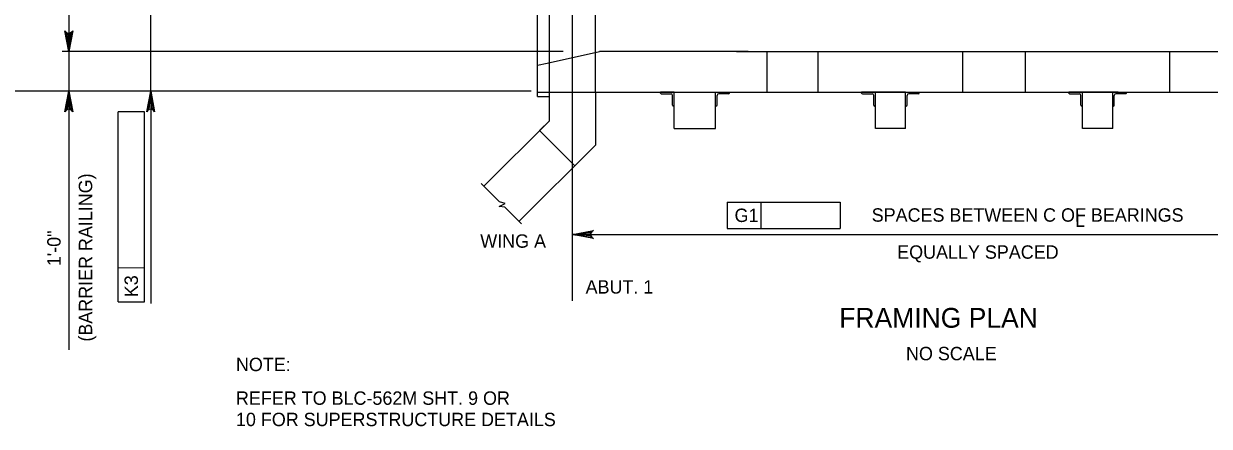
# Model space of a CAD drawing. Extents: x 638263 to 640391, y 293683 to 298655.
# Drawn here: x 638498.6 to 638763.9, y 294608.3 to 294698.5 of the extents above; entities that cross this region are included whole.
import ezdxf

# ---------------------------------------------------------------- set-up
doc = ezdxf.new("R2010")
doc.units = 0
for name, color, linetype in [('2', 7, 'Continuous'), ('3', 7, 'Continuous'), ('4', 7, 'Continuous')]:
    doc.layers.add(name, color=color, linetype=linetype)

msp = doc.modelspace()

# ---------------------------------------------------------------- linework, layer by layer
at = {"layer": '2'}
for p, q in [((638613.6, 294682.15), (638613.6, 294790.36)), ((638616.27, 294683.1), (638616.27, 294789.4)), ((638626.57, 294683.1), (638626.57, 294789.4)), ((638615.77, 294689.62), (638627.45, 294692.22)), ((638660.75, 294692.22), (638627.45, 294692.22)), ((638658.08, 294692.22), (638802.82, 294692.22)), ((638664.97, 294683.1), (638664.97, 294692.22)), ((638676.37, 294683.1), (638676.37, 294692.22)), ((638708.71, 294683.1), (638708.71, 294692.22)), ((638722.74, 294683.1), (638722.74, 294692.22)), ((638755.08, 294683.1), (638755.08, 294692.22)), ((638613.6, 294689.13), (638615.77, 294689.62)), ((638613.6, 294683.1), (638816.67, 294683.1)), ((638616.27, 294676.71), (638616.27, 294683.1)), ((638626.57, 294683.1), (638626.57, 294671.26)), ((638641.1, 294682.92), (638641.1, 294683.1)), ((638644.19, 294683.1), (638641.1, 294683.1)), ((638641.28, 294682.74), (638643.46, 294682.74)), ((638644.19, 294683.1), (638653.42, 294683.1)), ((638644.19, 294680.01), (638644.19, 294683.1)), ((638644.19, 294675.01), (638644.19, 294683.1)), ((638653.42, 294680.01), (638653.42, 294683.1)), ((638653.42, 294683.1), (638656.51, 294683.1)), ((638653.42, 294675.01), (638653.42, 294683.1)), ((638656.33, 294682.74), (638654.15, 294682.74)), ((638656.51, 294682.92), (638656.51, 294683.1)), ((638686.09, 294682.92), (638686.09, 294683.1)), ((638689.18, 294683.1), (638686.09, 294683.1)), ((638686.27, 294682.74), (638688.45, 294682.74)), ((638689.18, 294680.01), (638689.18, 294683.1)), ((638695.91, 294683.1), (638689.18, 294683.1)), ((638689.18, 294675.01), (638689.18, 294683.1)), ((638695.91, 294680.01), (638695.91, 294683.1)), ((638695.91, 294683.1), (638699, 294683.1)), ((638695.91, 294675.01), (638695.91, 294683.1)), ((638698.82, 294682.74), (638696.64, 294682.74)), ((638699, 294682.92), (638699, 294683.1)), ((638732.45, 294682.92), (638732.45, 294683.1)), ((638735.54, 294683.1), (638732.45, 294683.1)), ((638732.64, 294682.74), (638734.82, 294682.74)), ((638743.53, 294683.1), (638734.29, 294683.1)), ((638742.27, 294683.1), (638735.54, 294683.1)), ((638735.54, 294680.01), (638735.54, 294683.1)), ((638735.54, 294675.01), (638735.54, 294683.1)), ((638742.27, 294680.01), (638742.27, 294683.1)), ((638742.27, 294683.1), (638745.36, 294683.1)), ((638742.27, 294675.01), (638742.27, 294683.1)), ((638745.18, 294682.74), (638743, 294682.74)), ((638745.36, 294682.92), (638745.36, 294683.1)), ((638613.6, 294682.15), (638616.27, 294682.15)), ((638643.82, 294680.19), (638643.82, 294682.38)), ((638644, 294680.01), (638644.19, 294680.01)), ((638653.6, 294680.01), (638653.42, 294680.01)), ((638653.79, 294680.19), (638653.79, 294682.38)), ((638688.82, 294680.19), (638688.82, 294682.38)), ((638689, 294680.01), (638689.18, 294680.01)), ((638696.09, 294680.01), (638695.91, 294680.01)), ((638696.27, 294680.19), (638696.27, 294682.38)), ((638735.18, 294680.19), (638735.18, 294682.38)), ((638735.36, 294680.01), (638735.54, 294680.01)), ((638742.45, 294680.01), (638742.27, 294680.01)), ((638742.63, 294680.19), (638742.63, 294682.38)), ((638616.27, 294676.71), (638601.61, 294662.05)), ((638616.27, 294676.71), (638614.07, 294674.51)), ((638644.19, 294675.01), (638653.42, 294675.01)), ((638695.91, 294675.01), (638689.18, 294675.01)), ((638742.27, 294675.01), (638735.54, 294675.01)), ((638614.07, 294674.51), (638621.94, 294666.63)), ((638626.57, 294671.26), (638609.48, 294654.18))]:
    msp.add_line(p, q, dxfattribs=at)
for centre, radius, start, end in [((638641.28, 294682.92), 0.182, 180.0016, 270), ((638643.46, 294682.38), 0.364, 0.0016, 90), ((638654.15, 294682.38), 0.364, 90, 179.9984), ((638656.33, 294682.92), 0.182, 270, 359.9984), ((638686.27, 294682.92), 0.182, 180.0016, 270), ((638688.45, 294682.38), 0.364, 0.0016, 90), ((638696.64, 294682.38), 0.364, 90, 179.9984), ((638698.82, 294682.92), 0.182, 270, 359.9984), ((638732.64, 294682.92), 0.182, 180.0016, 270), ((638734.82, 294682.38), 0.364, 0.0016, 90), ((638743, 294682.38), 0.364, 90, 179.9984), ((638745.18, 294682.92), 0.182, 270, 359.9984), ((638644, 294680.19), 0.182, 180.0016, 270), ((638653.6, 294680.19), 0.182, 270, 359.9984), ((638689, 294680.19), 0.182, 180.0016, 270), ((638696.09, 294680.19), 0.182, 270, 359.9984), ((638735.36, 294680.19), 0.182, 180.0016, 270), ((638742.45, 294680.19), 0.182, 270, 359.9984)]:
    msp.add_arc(centre, radius, start, end, dxfattribs=at)
at = {"layer": '3'}
for p, q in [((638621.42, 294636.37), (638621.42, 294839.45)), ((638601.01, 294662.66), (638605.09, 294658.58)), ((638605.01, 294657.52), (638606.34, 294658.18)), ((638606.3, 294657.36), (638605.01, 294657.52)), ((638606.34, 294658.18), (638605.09, 294658.58)), ((638606.3, 294657.36), (638610.04, 294653.63))]:
    msp.add_line(p, q, dxfattribs=at)
at = {"layer": '4'}
for p, q in [((638508.72, 294845.63), (638508.72, 294625.42)), ((638527.05, 294683.37), (638527.05, 294789.67)), ((638619.32, 294692.22), (638507.24, 294692.22)), ((638612.16, 294683.37), (638493.53, 294683.37)), ((638527.05, 294680.54), (638527.05, 294677.7)), ((638525.64, 294678.68), (638519.74, 294678.69)), ((638519.74, 294643.73), (638519.74, 294678.69)), ((638525.64, 294636.16), (638525.64, 294678.68)), ((638527.05, 294677.7), (638527.05, 294635.75)), ((638656.01, 294658.49), (638663.57, 294658.49)), ((638656.01, 294658.49), (638656.01, 294652.58)), ((638663.57, 294658.49), (638663.57, 294652.58)), ((638663.57, 294658.49), (638681.32, 294658.49)), ((638681.32, 294658.49), (638681.32, 294652.58)), ((638621.42, 294651.22), (638809, 294651.22)), ((638656.01, 294652.58), (638681.32, 294652.58)), ((638519.74, 294636.17), (638519.74, 294643.73)), ((638525.64, 294643.72), (638519.74, 294643.73)), ((638519.74, 294636.17), (638525.64, 294636.16))]:
    msp.add_line(p, q, dxfattribs=at)
for points in [[(638508.72, 294692.22), (638507.85, 294696.89), (638508.1, 294696.53), (638508.41, 294696.34), (638508.72, 294696.29), (638509.03, 294696.34), (638509.35, 294696.53), (638509.59, 294696.89), (638508.72, 294692.22), (638509.35, 294696.53), (638509.03, 294696.34), (638508.72, 294692.22), (638508.72, 294696.29), (638508.41, 294696.34), (638508.72, 294692.22), (638508.1, 294696.53)], [(638508.72, 294683.37), (638509.59, 294678.71), (638509.35, 294679.07), (638509.03, 294679.26), (638508.72, 294679.31), (638508.41, 294679.26), (638508.1, 294679.07), (638507.85, 294678.71), (638508.72, 294683.37), (638508.1, 294679.07), (638508.41, 294679.26), (638508.72, 294683.37), (638508.72, 294679.31), (638509.03, 294679.26), (638508.72, 294683.37), (638509.35, 294679.07)], [(638527.05, 294683.37), (638527.92, 294678.71), (638527.68, 294679.07), (638527.36, 294679.26), (638527.05, 294679.31), (638526.74, 294679.26), (638526.43, 294679.07), (638526.18, 294678.71), (638527.05, 294683.37), (638526.43, 294679.07), (638526.74, 294679.26), (638527.05, 294683.37), (638527.05, 294679.31), (638527.36, 294679.26), (638527.05, 294683.37), (638527.68, 294679.07)], [(638621.42, 294651.22), (638626.08, 294652.09), (638625.72, 294651.85), (638625.54, 294651.53), (638625.48, 294651.22), (638625.54, 294650.91), (638625.72, 294650.6), (638626.08, 294650.35), (638621.42, 294651.22), (638625.72, 294650.6), (638625.54, 294650.91), (638621.42, 294651.22), (638625.48, 294651.22), (638625.54, 294651.53), (638621.42, 294651.22), (638625.72, 294651.85)]]:
    msp.add_lwpolyline(points, dxfattribs=at)

# ---------------------------------------------------------------- texts
for s, rotation, p in [('(BARRIER RAILING)', 90, (638513.96, 294627.24)), ('G1', 359.9382, (638657.67, 294654.03)), ('1\'-0"', 90, (638506.9, 294644.13)), ('K3', 89.9382, (638524.19, 294637.19))]:
    msp.add_text(s, height=3, rotation=rotation, dxfattribs=at).set_placement(p)
for s, height, p in [('SPACES BETWEEN C OF BEARINGS', 3, (638688.36, 294654.1)), ('L', 3, (638733.85, 294652.93)), ('WING A', 3, (638600.78, 294648.26)), ('EQUALLY SPACED', 3, (638694.06, 294645.8)), ('ABUT. 1', 3, (638624.35, 294637.99)), ('FRAMING PLAN', 4.4292, (638681.1, 294630.35)), ('NO SCALE', 3, (638696.03, 294623.06)), ('NOTE:', 3, (638546.12, 294620.62)), ('REFER TO BLC-562M SHT. 9 OR', 3, (638546.12, 294613.08)), ('10 FOR SUPERSTRUCTURE DETAILS', 3, (638546.12, 294608.3))]:
    msp.add_text(s, height=height, dxfattribs=at).set_placement(p)

doc.saveas('drawing.dxf')
